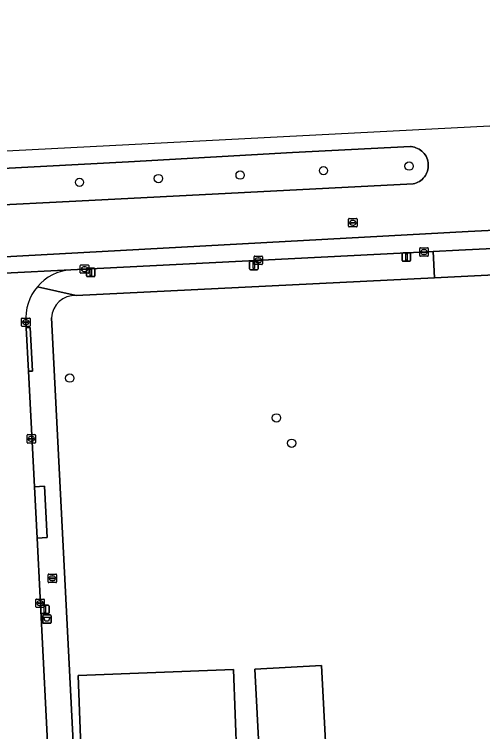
# Model space of a CAD drawing. Extents: x 160023 to 161302, y 384750 to 385707.
# Drawn here: x 160949 to 161004.4, y 385265.9 to 385350.6 of the extents above; entities that cross this region are included whole.
import ezdxf

# ---------------------------------------------------------------- set-up
doc = ezdxf.new("R2010")
doc.units = 0
for name, color, linetype in [('IMGEO_Afvalbak', 7, 'Continuous'), ('IMGEO_Berm_groen', 7, 'Continuous'), ('IMGEO_Boom', 7, 'Continuous'), ('IMGEO_Brandkraan', 7, 'Continuous'), ('IMGEO_Erf', 7, 'Continuous'), ('IMGEO_Kolk', 7, 'Continuous'), ('IMGEO_Lichtmast', 7, 'Continuous'), ('IMGEO_Pand', 7, 'Continuous'), ('IMGEO_Rijbaan_lokaal_gesloten', 7, 'Continuous'), ('IMGEO_Rijbaan_lokaal_open', 7, 'Continuous'), ('IMGEO_Rioolput', 7, 'Continuous'), ('IMGEO_Voetpad_open', 7, 'Continuous')]:
    doc.layers.add(name, color=color, linetype=linetype)

msp = doc.modelspace()

# ---------------------------------------------------------------- linework, layer by layer
at = {"layer": 'IMGEO_Afvalbak'}
for p, q in [((160952.402, 385278.802), (160952.402, 385279.602)), ((160952.402, 385279.602), (160952.402, 385278.802)), ((160952.502, 385279.702), (160953.292, 385279.702)), ((160953.292, 385279.702), (160952.502, 385279.702)), ((160953.392, 385279.602), (160953.392, 385278.802)), ((160953.392, 385278.802), (160953.392, 385279.602)), ((160953.292, 385278.702), (160952.502, 385278.702)), ((160952.502, 385278.702), (160953.292, 385278.702))]:
    msp.add_line(p, q, dxfattribs=at)
msp.add_lwpolyline([(160952.545, 385279.416), (160953.249, 385279.416), (160953.1, 385278.946), (160952.694, 385278.946), (160952.545, 385279.416)], dxfattribs=at)
for centre, start, end in [((160952.502, 385279.602), 90, 180), ((160952.502, 385279.602), 90, 180), ((160953.292, 385279.602), 0, 90), ((160953.292, 385279.602), 360, 90), ((160952.502, 385278.802), 180, 270), ((160952.502, 385278.802), 180, 270), ((160953.292, 385278.802), 270, 0), ((160953.292, 385278.802), 270, 0)]:
    msp.add_arc(centre, 0.1, start, end, dxfattribs=at)
at = {"layer": 'IMGEO_Berm_groen'}
msp.add_lwpolyline([(160945.377, 385328.019), (160956.318, 385328.551), (160996.173, 385330.599), (160996.367, 385330.646), (160996.555, 385330.711), (160996.737, 385330.792), (160996.911, 385330.889), (160997.076, 385331.002), (160997.23, 385331.128), (160997.372, 385331.268), (160997.501, 385331.42), (160997.616, 385331.583), (160997.716, 385331.755), (160997.8, 385331.936), (160997.868, 385332.123), (160997.918, 385332.316), (160997.952, 385332.513), (160997.967, 385332.711), (160997.965, 385332.911), (160997.945, 385333.109), (160997.907, 385333.305), (160997.852, 385333.496), (160997.78, 385333.682), (160997.692, 385333.861), (160997.588, 385334.031), (160997.469, 385334.191), (160997.337, 385334.34), (160997.192, 385334.477), (160997.035, 385334.6), (160996.867, 385334.708), (160996.691, 385334.801), (160996.507, 385334.878), (160996.317, 385334.938), (160996.123, 385334.981), (160995.925, 385335.007), (160995.865, 385335.011), (160981.9, 385334.296), (160962.542, 385333.195), (160946.889, 385332.389)], dxfattribs=at)
at = {"layer": 'IMGEO_Boom'}
for centre in [(160995.699, 385332.7), (160975.73, 385331.643), (160985.578, 385332.169), (160956.747, 385330.788), (160966.076, 385331.235), (160955.601, 385307.665), (160980.022, 385302.965), (160981.819, 385299.969)]:
    msp.add_circle(centre, 0.489, dxfattribs=at)
at = {"layer": 'IMGEO_Brandkraan'}
for p, q in [((160953.041, 385283.592), (160953.041, 385284.444)), ((160953.116, 385284.518), (160953.968, 385284.518)), ((160954.042, 385284.444), (160954.042, 385283.592)), ((160953.3, 385284.012), (160953.3, 385284.024)), ((160953.738, 385283.975), (160953.34, 385283.975)), ((160953.343, 385284.061), (160953.741, 385284.061)), ((160953.552, 385283.738), (160953.527, 385283.738)), ((160953.529, 385284.298), (160953.554, 385284.298)), ((160953.784, 385284.024), (160953.784, 385284.012)), ((160953.968, 385283.518), (160953.116, 385283.518))]:
    msp.add_line(p, q, dxfattribs=at)
for points in [[(160953.041, 385283.592), (160953.041, 385284.444)], [(160953.116, 385284.518), (160953.968, 385284.518)], [(160954.042, 385284.444), (160954.042, 385283.592)], [(160953.968, 385283.518), (160953.116, 385283.518)]]:
    msp.add_lwpolyline(points, dxfattribs=at)
for centre, radius, start, end in [((160953.118, 385284.442), 0.0765, 91.55205, 178.44795), ((160953.118, 385284.442), 0.0765, 91.55205, 178.44795), ((160953.966, 385284.442), 0.0765, 1.55205, 88.44795), ((160953.966, 385284.442), 0.0765, 1.55205, 88.44795), ((160953.118, 385283.594), 0.0765, 181.55205, 268.44795), ((160953.118, 385283.594), 0.0765, 181.55205, 268.44795), ((160953.34, 385284.021), 0.0403, 85.87752, 175.75265), ((160953.337, 385284.011), 0.0366, 178.93798, 274.71019), ((160953.741, 385284.018), 0.043, 264.86636, 352.45326), ((160953.745, 385284.023), 0.0386, 1.73085, 96.63898), ((160953.966, 385283.594), 0.0765, 271.55205, 358.44795), ((160953.966, 385283.594), 0.0765, 271.55205, 358.44795)]:
    msp.add_arc(centre, radius, start, end, dxfattribs=at)
for centre, major_axis, ratio, start_param, end_param in [((160953.528, 385284.018), (-0.387, 0.002), 0.722429, 4.712389, 7.853982), ((160953.553, 385284.018), (-0.39, 0.002), 0.717154, 1.570796, 4.712389)]:
    msp.add_ellipse(centre, major_axis=major_axis, ratio=ratio, start_param=start_param, end_param=end_param, dxfattribs=at)
at = {"layer": 'IMGEO_Erf'}
for points in [[(161170.398, 385328.071), (161117.311, 385325.429), (161111.36, 385325.133), (161007.38, 385319.958), (160998.711, 385319.526), (160956.347, 385317.418)], [(160953.44, 385314.779), (160956.119, 385262.329)]]:
    msp.add_lwpolyline(points, dxfattribs=at)
for points in [[(160985.901, 385263.194), (160978.01, 385262.778), (160977.457, 385273.289), (160985.348, 385273.705)], [(160975.342, 385262.71), (160956.99, 385262.025), (160956.597, 385272.555), (160974.949, 385273.24)]]:
    msp.add_lwpolyline(points, close=True, dxfattribs=at)
msp.add_arc((160956.234, 385314.622), 2.798, 87.67891, 176.78797, dxfattribs=at)
at = {"layer": 'IMGEO_Kolk'}
for p, q in [((160996.955, 385322.128), (160996.955, 385322.98)), ((160997.03, 385323.054), (160997.882, 385323.054)), ((160997.214, 385322.548), (160997.214, 385322.56)), ((160997.652, 385322.511), (160997.254, 385322.511)), ((160997.257, 385322.597), (160997.655, 385322.597)), ((160997.443, 385322.834), (160997.468, 385322.834)), ((160997.698, 385322.56), (160997.698, 385322.548)), ((160997.956, 385322.98), (160997.956, 385322.128)), ((160977.372, 385321.15), (160977.372, 385322.002)), ((160977.447, 385322.076), (160978.299, 385322.076)), ((160977.86, 385321.856), (160977.885, 385321.856)), ((160978.373, 385322.002), (160978.373, 385321.15)), ((160997.882, 385322.054), (160997.03, 385322.054)), ((160997.466, 385322.274), (160997.441, 385322.274)), ((160956.847, 385320.116), (160956.847, 385320.968)), ((160956.922, 385321.042), (160957.774, 385321.042)), ((160957.335, 385320.822), (160957.36, 385320.822)), ((160957.848, 385320.968), (160957.848, 385320.116)), ((160978.299, 385321.076), (160977.447, 385321.076)), ((160977.631, 385321.57), (160977.631, 385321.582)), ((160978.069, 385321.533), (160977.671, 385321.533)), ((160977.674, 385321.619), (160978.072, 385321.619)), ((160977.883, 385321.296), (160977.858, 385321.296)), ((160978.115, 385321.582), (160978.115, 385321.57)), ((160957.774, 385320.042), (160956.922, 385320.042)), ((160957.106, 385320.536), (160957.106, 385320.548)), ((160957.544, 385320.499), (160957.146, 385320.499)), ((160957.149, 385320.585), (160957.547, 385320.585)), ((160957.358, 385320.262), (160957.333, 385320.262)), ((160957.59, 385320.548), (160957.59, 385320.536)), ((160949.901, 385313.834), (160949.901, 385314.686)), ((160949.976, 385314.76), (160950.828, 385314.76)), ((160950.16, 385314.254), (160950.16, 385314.266)), ((160950.598, 385314.217), (160950.2, 385314.217)), ((160950.203, 385314.303), (160950.601, 385314.303)), ((160950.389, 385314.54), (160950.414, 385314.54)), ((160950.644, 385314.266), (160950.644, 385314.254)), ((160950.902, 385314.686), (160950.902, 385313.834)), ((160950.828, 385313.76), (160949.976, 385313.76)), ((160950.412, 385313.98), (160950.387, 385313.98)), ((160950.557, 385300.06), (160950.557, 385300.912)), ((160950.632, 385300.986), (160951.484, 385300.986)), ((160950.816, 385300.48), (160950.816, 385300.492)), ((160950.859, 385300.529), (160951.257, 385300.529)), ((160951.045, 385300.766), (160951.07, 385300.766)), ((160951.3, 385300.492), (160951.3, 385300.48)), ((160951.558, 385300.912), (160951.558, 385300.06)), ((160951.484, 385299.986), (160950.632, 385299.986)), ((160951.254, 385300.443), (160950.856, 385300.443)), ((160951.068, 385300.206), (160951.043, 385300.206)), ((160951.589, 385280.646), (160951.589, 385281.498)), ((160951.664, 385281.572), (160952.516, 385281.572)), ((160951.848, 385281.066), (160951.848, 385281.078)), ((160952.286, 385281.029), (160951.888, 385281.029)), ((160951.891, 385281.115), (160952.289, 385281.115)), ((160952.077, 385281.352), (160952.102, 385281.352)), ((160952.332, 385281.078), (160952.332, 385281.066)), ((160952.59, 385281.498), (160952.59, 385280.646)), ((160952.516, 385280.572), (160951.664, 385280.572)), ((160952.1, 385280.792), (160952.075, 385280.792))]:
    msp.add_line(p, q, dxfattribs=at)
for points in [[(160996.955, 385322.128), (160996.955, 385322.98)], [(160997.03, 385323.054), (160997.882, 385323.054)], [(160997.956, 385322.98), (160997.956, 385322.128)], [(160977.372, 385321.15), (160977.372, 385322.002)], [(160977.447, 385322.076), (160978.299, 385322.076)], [(160978.373, 385322.002), (160978.373, 385321.15)], [(160997.882, 385322.054), (160997.03, 385322.054)], [(160956.847, 385320.116), (160956.847, 385320.968)], [(160956.922, 385321.042), (160957.774, 385321.042)], [(160957.848, 385320.968), (160957.848, 385320.116)], [(160978.299, 385321.076), (160977.447, 385321.076)], [(160957.774, 385320.042), (160956.922, 385320.042)], [(160949.901, 385313.834), (160949.901, 385314.686)], [(160949.976, 385314.76), (160950.828, 385314.76)], [(160950.902, 385314.686), (160950.902, 385313.834)], [(160950.828, 385313.76), (160949.976, 385313.76)], [(160950.557, 385300.06), (160950.557, 385300.912)], [(160950.632, 385300.986), (160951.484, 385300.986)], [(160951.558, 385300.912), (160951.558, 385300.06)], [(160951.484, 385299.986), (160950.632, 385299.986)], [(160951.589, 385280.646), (160951.589, 385281.498)], [(160951.664, 385281.572), (160952.516, 385281.572)], [(160952.59, 385281.498), (160952.59, 385280.646)], [(160952.516, 385280.572), (160951.664, 385280.572)]]:
    msp.add_lwpolyline(points, dxfattribs=at)
for centre, radius, start, end in [((160997.032, 385322.978), 0.0765, 91.55205, 178.44795), ((160997.032, 385322.978), 0.0765, 91.55205, 178.44795), ((160997.254, 385322.557), 0.0403, 85.87752, 175.75265), ((160997.251, 385322.547), 0.0366, 178.93798, 274.71019), ((160997.655, 385322.554), 0.043, 264.86636, 352.45326), ((160997.659, 385322.559), 0.0386, 1.73085, 96.63898), ((160997.88, 385322.978), 0.0765, 1.55205, 88.44795), ((160997.88, 385322.978), 0.0765, 1.55205, 88.44795), ((160977.449, 385322), 0.0765, 91.55205, 178.44795), ((160977.449, 385322), 0.0765, 91.55205, 178.44795), ((160978.297, 385322), 0.0765, 1.55205, 88.44795), ((160978.297, 385322), 0.0765, 1.55205, 88.44795), ((160997.032, 385322.13), 0.0765, 181.55205, 268.44795), ((160997.032, 385322.13), 0.0765, 181.55205, 268.44795), ((160997.88, 385322.13), 0.0765, 271.55205, 358.44795), ((160997.88, 385322.13), 0.0765, 271.55205, 358.44795), ((160956.924, 385320.966), 0.0765, 91.55205, 178.44795), ((160956.924, 385320.966), 0.0765, 91.55205, 178.44795), ((160957.772, 385320.966), 0.0765, 1.55205, 88.44795), ((160957.772, 385320.966), 0.0765, 1.55205, 88.44795), ((160977.449, 385321.152), 0.0765, 181.55205, 268.44795), ((160977.449, 385321.152), 0.0765, 181.55205, 268.44795), ((160977.671, 385321.579), 0.0403, 85.87752, 175.75265), ((160977.668, 385321.569), 0.0366, 178.93798, 274.71019), ((160978.072, 385321.576), 0.043, 264.86636, 352.45326), ((160978.076, 385321.581), 0.0386, 1.73085, 96.63898), ((160978.297, 385321.152), 0.0765, 271.55205, 358.44795), ((160978.297, 385321.152), 0.0765, 271.55205, 358.44795), ((160956.924, 385320.118), 0.0765, 181.55205, 268.44795), ((160956.924, 385320.118), 0.0765, 181.55205, 268.44795), ((160957.146, 385320.545), 0.0403, 85.87752, 175.75265), ((160957.143, 385320.535), 0.0366, 178.93798, 274.71019), ((160957.547, 385320.542), 0.043, 264.86636, 352.45326), ((160957.551, 385320.547), 0.0386, 1.73085, 96.63898), ((160957.772, 385320.118), 0.0765, 271.55205, 358.44795), ((160957.772, 385320.118), 0.0765, 271.55205, 358.44795), ((160949.978, 385314.684), 0.0765, 91.55205, 178.44795), ((160949.978, 385314.684), 0.0765, 91.55205, 178.44795), ((160950.2, 385314.263), 0.0403, 85.87752, 175.75265), ((160950.197, 385314.253), 0.0366, 178.93798, 274.71019), ((160950.601, 385314.26), 0.043, 264.86636, 352.45326), ((160950.605, 385314.265), 0.0386, 1.73085, 96.63898), ((160950.826, 385314.684), 0.0765, 1.55205, 88.44795), ((160950.826, 385314.684), 0.0765, 1.55205, 88.44795), ((160949.978, 385313.836), 0.0765, 181.55205, 268.44795), ((160949.978, 385313.836), 0.0765, 181.55205, 268.44795), ((160950.826, 385313.836), 0.0765, 271.55205, 358.44795), ((160950.826, 385313.836), 0.0765, 271.55205, 358.44795), ((160950.634, 385300.91), 0.0765, 91.55205, 178.44795), ((160950.634, 385300.91), 0.0765, 91.55205, 178.44795), ((160950.856, 385300.489), 0.0403, 85.87752, 175.75265), ((160950.853, 385300.479), 0.0366, 178.93798, 274.71019), ((160951.257, 385300.486), 0.043, 264.86636, 352.45326), ((160951.261, 385300.491), 0.0386, 1.73085, 96.63898), ((160951.482, 385300.91), 0.0765, 1.55205, 88.44795), ((160951.482, 385300.91), 0.0765, 1.55205, 88.44795), ((160950.634, 385300.062), 0.0765, 181.55205, 268.44795), ((160950.634, 385300.062), 0.0765, 181.55205, 268.44795), ((160951.482, 385300.062), 0.0765, 271.55205, 358.44795), ((160951.482, 385300.062), 0.0765, 271.55205, 358.44795), ((160951.666, 385281.496), 0.0765, 91.55205, 178.44795), ((160951.666, 385281.496), 0.0765, 91.55205, 178.44795), ((160951.888, 385281.075), 0.0403, 85.87752, 175.75265), ((160951.885, 385281.065), 0.0366, 178.93798, 274.71019), ((160952.289, 385281.072), 0.043, 264.86636, 352.45326), ((160952.293, 385281.077), 0.0386, 1.73085, 96.63898), ((160952.514, 385281.496), 0.0765, 1.55205, 88.44795), ((160952.514, 385281.496), 0.0765, 1.55205, 88.44795), ((160951.666, 385280.648), 0.0765, 181.55205, 268.44795), ((160951.666, 385280.648), 0.0765, 181.55205, 268.44795), ((160952.514, 385280.648), 0.0765, 271.55205, 358.44795), ((160952.514, 385280.648), 0.0765, 271.55205, 358.44795)]:
    msp.add_arc(centre, radius, start, end, dxfattribs=at)
for centre, major_axis, ratio, start_param, end_param in [((160997.442, 385322.554), (-0.387, 0.002), 0.722429, 4.712389, 7.853982), ((160997.467, 385322.554), (-0.39, 0.002), 0.717154, 1.570796, 4.712389), ((160977.859, 385321.576), (-0.387, 0.002), 0.722429, 4.712389, 7.853982), ((160977.884, 385321.576), (-0.39, 0.002), 0.717154, 1.570796, 4.712389), ((160957.334, 385320.542), (-0.387, 0.002), 0.722429, 4.712389, 7.853982), ((160957.359, 385320.542), (-0.39, 0.002), 0.717154, 1.570796, 4.712389), ((160950.388, 385314.26), (-0.387, 0.002), 0.722429, 4.712389, 7.853982), ((160950.413, 385314.26), (-0.39, 0.002), 0.717154, 1.570796, 4.712389), ((160951.044, 385300.486), (-0.387, 0.002), 0.722429, 4.712389, 7.853982), ((160951.069, 385300.486), (-0.39, 0.002), 0.717154, 1.570796, 4.712389), ((160952.076, 385281.072), (-0.387, 0.002), 0.722429, 4.712389, 7.853982), ((160952.101, 385281.072), (-0.39, 0.002), 0.717154, 1.570796, 4.712389)]:
    msp.add_ellipse(centre, major_axis=major_axis, ratio=ratio, start_param=start_param, end_param=end_param, dxfattribs=at)
at = {"layer": 'IMGEO_Lichtmast'}
for p, q in [((160994.877, 385321.563), (160994.877, 385322.363)), ((160994.877, 385322.363), (160994.877, 385321.563)), ((160994.977, 385322.463), (160995.767, 385322.463)), ((160995.767, 385322.463), (160994.977, 385322.463)), ((160995.867, 385322.363), (160995.867, 385321.563)), ((160995.867, 385321.563), (160995.867, 385322.363)), ((160976.853, 385320.567), (160976.853, 385321.367)), ((160976.853, 385321.367), (160976.853, 385320.567)), ((160976.953, 385321.467), (160977.743, 385321.467)), ((160977.743, 385321.467), (160976.953, 385321.467)), ((160977.843, 385321.367), (160977.843, 385320.567)), ((160977.843, 385320.567), (160977.843, 385321.367)), ((160995.767, 385321.463), (160994.977, 385321.463)), ((160994.977, 385321.463), (160995.767, 385321.463)), ((160957.584, 385319.747), (160957.584, 385320.547)), ((160957.584, 385320.547), (160957.584, 385319.747)), ((160957.684, 385320.647), (160958.474, 385320.647)), ((160958.474, 385320.647), (160957.684, 385320.647)), ((160958.574, 385320.547), (160958.574, 385319.747)), ((160958.574, 385319.747), (160958.574, 385320.547)), ((160977.743, 385320.467), (160976.953, 385320.467)), ((160976.953, 385320.467), (160977.743, 385320.467)), ((160958.474, 385319.647), (160957.684, 385319.647)), ((160957.684, 385319.647), (160958.474, 385319.647)), ((160952.167, 385279.946), (160952.167, 385280.746)), ((160952.167, 385280.746), (160952.167, 385279.946)), ((160952.267, 385280.846), (160953.057, 385280.846)), ((160953.057, 385280.846), (160952.267, 385280.846)), ((160953.157, 385280.746), (160953.157, 385279.946)), ((160953.157, 385279.946), (160953.157, 385280.746)), ((160953.057, 385279.846), (160952.267, 385279.846)), ((160952.267, 385279.846), (160953.057, 385279.846))]:
    msp.add_line(p, q, dxfattribs=at)
for points in [[(160995.297, 385322.338), (160995.447, 385322.338), (160995.447, 385321.588), (160995.297, 385321.588), (160995.297, 385322.338)], [(160977.273, 385321.342), (160977.423, 385321.342), (160977.423, 385320.592), (160977.273, 385320.592), (160977.273, 385321.342)], [(160958.004, 385320.522), (160958.154, 385320.522), (160958.154, 385319.772), (160958.004, 385319.772), (160958.004, 385320.522)], [(160952.587, 385280.721), (160952.737, 385280.721), (160952.737, 385279.971), (160952.587, 385279.971), (160952.587, 385280.721)]]:
    msp.add_lwpolyline(points, dxfattribs=at)
for centre, start, end in [((160994.977, 385322.363), 90, 180), ((160994.977, 385322.363), 90, 180), ((160995.767, 385322.363), 0, 90), ((160995.767, 385322.363), 360, 90), ((160976.953, 385321.367), 90, 180), ((160976.953, 385321.367), 90, 180), ((160977.743, 385321.367), 0, 90), ((160977.743, 385321.367), 360, 90), ((160994.977, 385321.563), 180, 270), ((160994.977, 385321.563), 180, 270), ((160995.767, 385321.563), 270, 0), ((160995.767, 385321.563), 270, 0), ((160957.684, 385320.547), 90, 180), ((160957.684, 385320.547), 90, 180), ((160958.474, 385320.547), 0, 90), ((160958.474, 385320.547), 360, 90), ((160976.953, 385320.567), 180, 270), ((160976.953, 385320.567), 180, 270), ((160977.743, 385320.567), 270, 0), ((160977.743, 385320.567), 270, 0), ((160957.684, 385319.747), 180, 270), ((160957.684, 385319.747), 180, 270), ((160958.474, 385319.747), 270, 0), ((160958.474, 385319.747), 270, 0), ((160952.267, 385280.746), 90, 180), ((160952.267, 385280.746), 90, 180), ((160953.057, 385280.746), 0, 90), ((160953.057, 385280.746), 360, 90), ((160952.267, 385279.946), 180, 270), ((160952.267, 385279.946), 180, 270), ((160953.057, 385279.946), 270, 0), ((160953.057, 385279.946), 270, 0)]:
    msp.add_arc(centre, 0.1, start, end, dxfattribs=at)
at = {"layer": 'IMGEO_Pand'}
for points in [[(160985.901, 385263.194), (160985.348, 385273.705), (160977.457, 385273.289), (160978.01, 385262.778)], [(160975.342, 385262.71), (160974.949, 385273.24), (160956.597, 385272.555), (160956.99, 385262.025)]]:
    msp.add_lwpolyline(points, close=True, dxfattribs=at)
at = {"layer": 'IMGEO_Rijbaan_lokaal_gesloten'}
for points in [[(161166.76, 385343.364), (161167.761, 385343.429), (161180.769, 385344.721), (161198.887, 385346.635), (161202.833, 385347.015), (161203.85, 385347.166), (161207.051, 385347.35), (161210.337, 385347.612), (161210, 385350.626), (161164.38, 385345.655), (161159.084, 385345.381), (160946.542, 385334.387), (160858.736, 385329.845)], [(160862.639, 385317.47), (160863.719, 385317.527), (160867.517, 385317.701), (160867.815, 385317.715), (160872.734, 385317.942), (160878.109, 385318.511), (160939.926, 385321.572), (161002.691, 385324.976), (161116.828, 385330.675), (161175.105, 385333.21), (161187.334, 385333.626), (161188.421, 385333.681), (161190.076, 385333.785), (161205.429, 385334.762), (161208.623, 385334.016), (161212.046, 385333.194), (161210.663, 385344.611), (161207.365, 385344.447), (161204.252, 385344.219), (161192.167, 385343.474), (161186.184, 385343.141), (161181.164, 385342.911), (161173.114, 385342.6)], [(160946.889, 385332.389), (160962.542, 385333.195), (160981.9, 385334.296), (160995.865, 385335.011), (160995.925, 385335.007), (160996.123, 385334.981), (160996.317, 385334.938), (160996.507, 385334.878), (160996.691, 385334.801), (160996.867, 385334.708), (160997.035, 385334.6), (160997.192, 385334.477), (160997.337, 385334.34), (160997.469, 385334.191), (160997.588, 385334.031), (160997.692, 385333.861), (160997.78, 385333.682), (160997.852, 385333.496), (160997.907, 385333.305), (160997.945, 385333.109), (160997.965, 385332.911), (160997.967, 385332.711), (160997.952, 385332.513), (160997.918, 385332.316), (160997.868, 385332.123), (160997.8, 385331.936), (160997.716, 385331.755), (160997.616, 385331.583), (160997.501, 385331.42), (160997.372, 385331.268), (160997.23, 385331.128), (160997.076, 385331.002), (160996.911, 385330.889), (160996.737, 385330.792), (160996.555, 385330.711), (160996.367, 385330.646), (160996.173, 385330.599), (160956.318, 385328.551), (160945.377, 385328.019)], [(161187.334, 385333.626), (161175.105, 385333.21), (161116.828, 385330.675), (161002.691, 385324.976), (160939.926, 385321.572), (160878.109, 385318.511), (160872.734, 385317.942), (160872.821, 385317.651), (160873.513, 385315.333)], [(160881.883, 385316.707), (160884.764, 385316.904), (160911.728, 385318.253), (160937.407, 385319.55), (160940.025, 385319.68), (160955.706, 385320.462), (160998.555, 385322.608), (161001.59, 385322.761), (161007.223, 385323.049), (161111.197, 385328.334)]]:
    msp.add_lwpolyline(points, dxfattribs=at)
at = {"layer": 'IMGEO_Rijbaan_lokaal_open'}
for points in [[(160955.706, 385320.462), (160940.025, 385319.68), (160937.407, 385319.55)], [(160922.618, 385181.869), (160930.418, 385201.772), (160932.522, 385207.101), (160939.387, 385224.683), (160941.264, 385229.49), (160944.442, 385237.63), (160945.323, 385239.887), (160945.338, 385239.925), (160948.095, 385246.926), (160948.219, 385247.265), (160948.31, 385247.667), (160953.183, 385260.73), (160951.73, 385288.779), (160951.418, 385294.811), (160950.711, 385308.466), (160950.445, 385313.609), (160950.411, 385314.253)]]:
    msp.add_lwpolyline(points, dxfattribs=at)
for centre, radius, start, end in [((160956.165, 385314.708), 5.773, 94.55855, 139.53477), ((160956.161, 385314.71), 5.768, 139.52747, 184.54625)]:
    msp.add_arc(centre, radius, start, end, dxfattribs=at)
at = {"layer": 'IMGEO_Rioolput'}
for p, q in [((160988.543, 385325.591), (160988.543, 385326.443)), ((160988.618, 385326.517), (160989.47, 385326.517)), ((160988.802, 385326.011), (160988.802, 385326.023)), ((160989.24, 385325.974), (160988.842, 385325.974)), ((160988.845, 385326.06), (160989.243, 385326.06)), ((160989.031, 385326.297), (160989.056, 385326.297)), ((160989.286, 385326.023), (160989.286, 385326.011)), ((160989.544, 385326.443), (160989.544, 385325.591)), ((160989.47, 385325.517), (160988.618, 385325.517)), ((160989.054, 385325.737), (160989.029, 385325.737))]:
    msp.add_line(p, q, dxfattribs=at)
for points in [[(160988.543, 385325.591), (160988.543, 385326.443)], [(160988.618, 385326.517), (160989.47, 385326.517)], [(160989.544, 385326.443), (160989.544, 385325.591)], [(160989.47, 385325.517), (160988.618, 385325.517)]]:
    msp.add_lwpolyline(points, dxfattribs=at)
for centre, radius, start, end in [((160988.62, 385326.441), 0.0765, 91.55205, 178.44795), ((160988.62, 385326.441), 0.0765, 91.55205, 178.44795), ((160988.842, 385326.02), 0.0403, 85.87752, 175.75265), ((160988.839, 385326.01), 0.0366, 178.93798, 274.71019), ((160989.243, 385326.017), 0.043, 264.86636, 352.45326), ((160989.247, 385326.022), 0.0386, 1.73085, 96.63898), ((160989.468, 385326.441), 0.0765, 1.55205, 88.44795), ((160989.468, 385326.441), 0.0765, 1.55205, 88.44795), ((160988.62, 385325.593), 0.0765, 181.55205, 268.44795), ((160988.62, 385325.593), 0.0765, 181.55205, 268.44795), ((160989.468, 385325.593), 0.0765, 271.55205, 358.44795), ((160989.468, 385325.593), 0.0765, 271.55205, 358.44795)]:
    msp.add_arc(centre, radius, start, end, dxfattribs=at)
for centre, major_axis, ratio, start_param, end_param in [((160989.03, 385326.017), (-0.387, 0.002), 0.722429, 4.712389, 7.853982), ((160989.055, 385326.017), (-0.39, 0.002), 0.717154, 1.570796, 4.712389)]:
    msp.add_ellipse(centre, major_axis=major_axis, ratio=ratio, start_param=start_param, end_param=end_param, dxfattribs=at)
at = {"layer": 'IMGEO_Voetpad_open'}
for points in [[(160951.773, 385318.454), (160956.347, 385317.418), (160998.711, 385319.526), (160998.555, 385322.608)], [(160998.555, 385322.608), (160955.706, 385320.462)], [(160956.347, 385317.418), (160951.773, 385318.454)], [(160950.411, 385314.253), (160950.445, 385313.609), (160950.931, 385313.63), (160951.176, 385308.487), (160950.711, 385308.466), (160951.418, 385294.811), (160952.613, 385294.887), (160952.912, 385288.821), (160951.73, 385288.779), (160953.183, 385260.73)], [(160956.119, 385262.329), (160953.44, 385314.779)]]:
    msp.add_lwpolyline(points, dxfattribs=at)
for points in [[(161007.38, 385319.958), (161007.223, 385323.049), (161001.59, 385322.761), (160998.555, 385322.608), (160998.711, 385319.526)], [(160950.711, 385308.466), (160951.176, 385308.487), (160950.931, 385313.63), (160950.445, 385313.609)], [(160952.912, 385288.821), (160952.613, 385294.887), (160951.418, 385294.811), (160951.73, 385288.779)]]:
    msp.add_lwpolyline(points, close=True, dxfattribs=at)
for centre, radius, start, end in [((160956.165, 385314.708), 5.773, 94.55855, 139.53477), ((160956.161, 385314.71), 5.768, 139.52747, 184.54625), ((160956.234, 385314.622), 2.798, 87.67891, 176.78797)]:
    msp.add_arc(centre, radius, start, end, dxfattribs=at)

doc.saveas('drawing.dxf')
